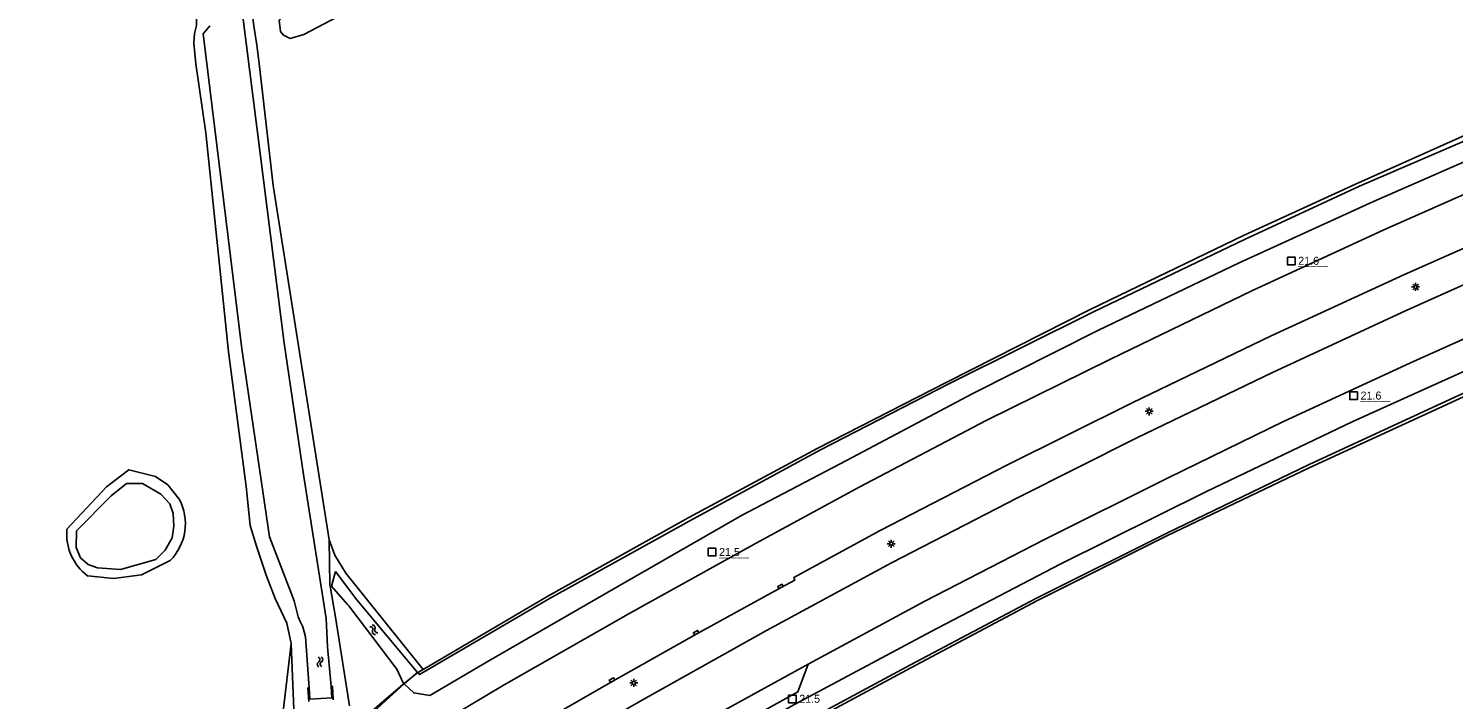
# Model space of a CAD drawing. Extents: x 124000 to 129000, y 395500 to 397503.
# Drawn here: x 124942.4 to 125164.9, y 397111.1 to 397215.8 of the extents above; entities that cross this region are included whole.
import ezdxf

# ---------------------------------------------------------------- set-up
doc = ezdxf.new("R2010")
doc.units = 0
for name, color, linetype in [('gg-afsc-erfafscheiding', 7, 'Continuous'), ('gg-afsc-lijn draadraster', 7, 'Continuous'), ('gg-knt-verharding', 7, 'Continuous'), ('gg-kntw-bovenkant insteek waterloop', 7, 'Continuous'), ('gg-kntw-waterlijn', 7, 'Continuous'), ('gg-kwrk-uitstroombak niveau min 01', 7, 'Continuous'), ('gt-anno-nummer hm paal', 7, 'Continuous'), ('gt-grn-vlakafsluiter', 7, 'Continuous'), ('gt-symb-hm paal', 7, 'Continuous'), ('gt-symb-kolk', 7, 'Continuous'), ('gt-symb-lichtmast', 7, 'Continuous'), ('gt-symb-watersymbool', 7, 'Continuous'), ('gx-grn-maaiveld', 7, 'Continuous')]:
    doc.layers.add(name, color=color, linetype=linetype)

# ---------------------------------------------------------------- blocks, each defined once
blk = doc.blocks.new('gt0-LMAST')
at = {"layer": 'gt-symb-lichtmast'}
for p, q in [((-0.18, 0.17), (-0.45, 0.44)), ((-0.01, 0.25), (-0.01, 0.62)), ((0.17, 0.17), (0.44, 0.44)), ((-0.26, 0), (-0.63, 0)), ((-0.18, -0.18), (-0.45, -0.45)), ((-0.01, -0.25), (-0.01, -0.63)), ((0.44, -0.45), (0.17, -0.18)), ((0.24, 0), (0.62, 0))]:
    blk.add_line(p, q, dxfattribs=at)
blk.add_circle((-0.01, 0), 0.25, dxfattribs=at)
blk = doc.blocks.new('gt0-HMpaal')
at = {"layer": 'gt-symb-hm paal'}
blk.add_lwpolyline([(-0.6, 0.6), (0.6, 0.6), (0.6, -0.6), (-0.6, -0.6)], close=True, dxfattribs=at)
blk = doc.blocks.new('gt0-WA')
at = {"layer": 'gt-symb-watersymbool'}
for centre, start, end in [((-0.32, 0.02), 28.0725, 151.9275), ((0.43, 0.42), 208.0725, 331.9275), ((-0.32, -0.43), 28.0725, 151.9275), ((0.43, -0.03), 208.0725, 331.9275)]:
    blk.add_arc(centre, 0.425, start, end, dxfattribs=at)
blk = doc.blocks.new('gt0-KOLK')
at = {"layer": 'gt-symb-kolk'}
blk.add_lwpolyline([(0, 0), (0.38, 0), (0.38, 0.4), (-0.38, 0.4), (-0.38, 0), (0, 0)], dxfattribs=at)

msp = doc.modelspace()

# ---------------------------------------------------------------- linework, layer by layer
at = {"layer": 'gg-afsc-erfafscheiding'}
for p, q in [((125003.16, 397115.31), (125004, 397115.79)), ((125001.01, 397113.57), (125002.2, 397114.53)), ((125002.2, 397114.53), (125002.22, 397114.54)), ((125002.22, 397114.54), (125003.16, 397115.31))]:
    msp.add_line(p, q, dxfattribs=at)
for points in [[(125001.84, 397070.77), (125020.74, 397082.7), (125060.32, 397105.39), (125080.15, 397116.03), (125099.94, 397126.54), (125120.15, 397136.63), (125142.45, 397147.32), (125165.23, 397157.78), (125187.91, 397168.16), (125208.25, 397177.01)], [(124979.62, 397100.35), (124986.01, 397103.65), (124994.91, 397108.32), (125000.85, 397113.44), (125001.01, 397113.57)]]:
    msp.add_lwpolyline(points, dxfattribs=at)
at = {"layer": 'gg-afsc-lijn draadraster'}
msp.add_lwpolyline([(125003.17, 397115.37), (125001.11, 397113.59), (124995.1, 397108.15), (124986, 397103.64), (124981.64, 397101.42), (124975.02, 397097.84), (124970.45, 397094.68), (124959.88, 397087.43), (124952.24, 397081.52), (124941.82, 397073.27)], dxfattribs=at)
at = {"layer": 'gg-knt-verharding'}
msp.add_line((125064.11, 397116.61), (125046.34, 397106.82), dxfattribs=at)
for points in [[(125194.89, 397202.09), (125192.9, 397201.28), (125174.66, 397193.51), (125154.05, 397184.42), (125133.52, 397174.96), (125111.34, 397164.23), (125091.94, 397154.63), (125072.1, 397144.23), (125055.92, 397135.43), (125036.39, 397124.64), (125016.69, 397113.37), (124995.91, 397101.03), (124988.32, 397096.18), (124971.92, 397085.18), (124956.01, 397073.42), (124938.33, 397059.27), (124922.1, 397044.69), (124908.71, 397031.79), (124899.79, 397022.66), (124888.93, 397010.49)], [(124844.55, 396919.9), (124851.56, 396933.09), (124860.89, 396948.99), (124872.93, 396967.43), (124886.49, 396986), (124900.04, 397002.62), (124914.34, 397018.39), (124929.47, 397033.78), (124945.2, 397048.09), (124962.23, 397062.03), (124980.25, 397075.52), (124999.09, 397088.08), (125016.82, 397098.71), (125038.01, 397110.9), (125057.64, 397121.88), (125077.17, 397132.43), (125096.81, 397142.56), (125115.47, 397151.93), (125136.66, 397162.15), (125157.49, 397171.8), (125178.45, 397181.16), (125200.22, 397190.42), (125200.95, 397190.72)], [(125177.36, 397186.33), (125157.23, 397177.43), (125136.43, 397167.85), (125114.72, 397157.38), (125095.14, 397147.65), (125075.37, 397137.49), (125061.88, 397130.13), (125062.07, 397129.73), (125059.91, 397128.56), (125046.74, 397121.35), (125033.61, 397113.97), (125020.66, 397106.52), (125007.51, 397098.81), (124996.87, 397092.29), (124982.06, 397082.68), (124969.68, 397074.03), (124957.74, 397064.99), (124945.44, 397055.02), (124933.51, 397044.7), (124922.59, 397034.53), (124911.98, 397023.94), (124901.62, 397012.94), (124894.67, 397005.18)], [(125204.59, 397183.88), (125197.96, 397181.14), (125178.29, 397172.64), (125158.21, 397163.65), (125138.37, 397154.47), (125120.35, 397145.72), (125101.02, 397136.08), (125082.34, 397126.43), (125064.11, 397116.61)], [(125049.87, 397105.75), (125050.47, 397105.59), (125062.53, 397112.28), (125064.11, 397116.61)]]:
    msp.add_lwpolyline(points, dxfattribs=at)
at = {"layer": 'gg-kntw-bovenkant insteek waterloop'}
for p, q in [((124992.21, 397125.95), (124989.7, 397128.8)), ((124983.8, 397109.54), (124983.43, 397119.83)), ((125001.01, 397113.57), (125001.05, 397113.53)), ((125003.16, 397115.31), (125003.14, 397115.34))]:
    msp.add_line(p, q, dxfattribs=at)
for points in [[(125191.38, 397208.7), (125173.05, 397201.03), (125150.21, 397191.21), (125132.28, 397182.89), (125108.67, 397171.6), (125086.18, 397160.4), (125066.07, 397150.08), (125045.54, 397138.96), (125023.83, 397126.94), (125003.42, 397115), (125003.16, 397115.31)], [(125192.7, 397206.22), (125191.3, 397205.65), (125172.87, 397197.76), (125152.4, 397188.85), (125131.44, 397179.27), (125109.48, 397168.75), (125089.85, 397158.85), (125070.11, 397148.38), (125053.74, 397139.83), (125034.39, 397128.75), (125014.25, 397117.13), (125005.08, 397111.72), (125002.55, 397112.13), (125001.05, 397113.53)], [(125207.14, 397179.11), (125194.97, 397173.95), (125170.99, 397164.3), (125149.18, 397154.5), (125126.36, 397143.59), (125103.5, 397132.25), (125083.22, 397121.67), (125061.88, 397110.28), (125041.96, 397099.08), (125021.3, 397087.05), (124999.59, 397073.63), (124998.67, 397072.4), (124998.37, 397070.74), (124998.39, 397070.12)], [(125208.1, 397177.29), (125187.82, 397168.48), (125165.12, 397158.29), (125142.38, 397147.77), (125120.14, 397137.08), (125099.69, 397126.88), (125080.13, 397116.52), (125060.27, 397105.86), (125043.06, 397096.17), (125020.52, 397083.04), (125001.27, 397070.84), (125001.28, 397070.38)], [(125003.14, 397115.34), (124993.64, 397126.65), (124990.33, 397131.09)], [(124992.21, 397125.95), (124992.39, 397125.74), (124999.92, 397115.86), (125000.89, 397113.68), (125001.01, 397113.57)]]:
    msp.add_lwpolyline(points, dxfattribs=at)
at = {"layer": 'gg-kntw-waterlijn'}
for points in [[(124986.22, 397112.93), (124985.63, 397120.88), (124985.21, 397122.45), (124984.8, 397123.28)], [(124989.65, 397113.15), (124989.08, 397119.34), (124988.87, 397123.77)]]:
    msp.add_lwpolyline(points, dxfattribs=at)
at = {"layer": 'gg-kwrk-uitstroombak niveau min 01'}
for points in [[(124986.16, 397110.81), (124986.02, 397112.92), (124986.22, 397112.93)], [(124986.22, 397112.93), (124986.34, 397111.14), (124989.77, 397111.36), (124989.65, 397113.15)], [(124989.65, 397113.15), (124989.85, 397113.17), (124989.99, 397111.07)]]:
    msp.add_lwpolyline(points, dxfattribs=at)
at = {"layer": 'gt-grn-vlakafsluiter'}
msp.add_line((124989.7, 397128.8), (124990.33, 397131.09), dxfattribs=at)
msp.add_lwpolyline([(124979.62, 397100.35), (124983.4, 397106.46), (124982.11, 397108.79), (124983.43, 397119.83)], dxfattribs=at)
at = {"layer": 'gx-grn-maaiveld'}
for p, q in [((124990.35, 397123.94), (124989.51, 397128.79)), ((124982.72, 397123.03), (124983.43, 397119.83)), ((124984.8, 397123.28), (124984.49, 397123.99)), ((124990.35, 397123.94), (124992.54, 397110.1))]:
    msp.add_line(p, q, dxfattribs=at)
for points in [[(124934.01, 397437.76), (124937.05, 397423.73), (124940.69, 397406.36), (124944.29, 397389.19), (124947.94, 397372.94), (124949.89, 397363), (124952.08, 397352.49), (124955.46, 397336.89), (124958.8, 397321.57), (124966.08, 397287.2), (124972.36, 397256.08), (124977.58, 397216.26), (124978.02, 397213.23), (124978.42, 397210.38), (124980.59, 397191.33), (124989.35, 397136.01)], [(125131.47, 397291.84), (125131.44, 397292.62), (125131.19, 397293.07), (125130.49, 397293.49), (125129.19, 397293.43), (125051.97, 397254.12), (124982.14, 397217.89), (124981.51, 397217.06), (124981.73, 397215.34), (124982.21, 397214.78), (124983.26, 397214.27), (124985.4, 397214.88), (125029.02, 397237.86), (125094, 397271.86), (125130.98, 397291.25), (125131.47, 397291.84)], [(124982.72, 397123.03), (124980.89, 397126.84), (124979.52, 397130.53), (124978.01, 397135.04), (124976.99, 397138.26), (124976.37, 397144.35), (124973.64, 397165.34), (124970.06, 397199.54), (124968.52, 397210.33), (124968.23, 397213.55), (124968.3, 397215.05), (124968.6, 397216.29), (124968.56, 397222.35), (124966.93, 397241.92)], [(124974.83, 397225.99), (124982.33, 397166.71), (124985.35, 397146.22), (124988.87, 397123.77)], [(124984.49, 397123.99), (124983.9, 397126.49), (124980, 397136.48), (124975.69, 397165.82), (124969.66, 397214.99), (124970.72, 397216.26)], [(125004, 397115.79), (125023.49, 397127.21), (125045.5, 397139.53), (125065.56, 397150.3), (125085.78, 397160.61), (125108.19, 397171.97), (125132.12, 397183.54), (125149.6, 397191.54), (125172.64, 397201.81), (125190.92, 397209.56)], [(124965.91, 397142.39), (124964.17, 397144.59), (124962.22, 397145.91), (124958.08, 397146.97), (124954.59, 397144.32), (124948.38, 397137.67)], [(124957.7, 397144.82), (124960.18, 397144.82), (124963.08, 397143.16), (124964.45, 397141.62), (124965, 397140.15), (124965.11, 397138.14), (124964.82, 397136.36), (124963.71, 397134.42), (124962.3, 397132.97), (124956.74, 397131.39), (124953.18, 397131.64), (124951.69, 397132.18), (124950.53, 397133.21), (124949.82, 397134.83), (124949.91, 397137.44), (124955.29, 397142.91), (124957.7, 397144.82)], [(124989.51, 397128.79), (124989.46, 397129.06), (124989.35, 397136.01)], [(124989.35, 397136.01), (124990.23, 397133.63), (124991.93, 397130.81), (125004, 397115.79)], [(124951.66, 397130.38), (124955.64, 397130), (124960.03, 397130.58), (124964.5, 397132.78)]]:
    msp.add_lwpolyline(points, dxfattribs=at)
for centre, radius, start, end in [((124958.76, 397138.53), 8.13, 314.9539, 28.3706), ((124956.54, 397136.95), 8.19, 174.9665, 233.3864)]:
    msp.add_arc(centre, radius, start, end, dxfattribs=at)

# ---------------------------------------------------------------- block references
at = {"layer": 'gt-symb-hm paal'}
for p in [(125139.58, 397179.55), (125149.31, 397158.52), (125049.14, 397134.1), (125061.66, 397111.19)]:
    msp.add_blockref('gt0-HMpaal', p, dxfattribs=at)
at = {"layer": 'gt-symb-kolk'}
for p, rotation in [((125059.91, 397128.56), 28.40935851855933), ((125046.74, 397121.35), 28.692787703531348), ((125033.61, 397113.97), 29.332790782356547)]:
    msp.add_blockref('gt0-KOLK', p, dxfattribs=dict(at, rotation=rotation))
at = {"layer": 'gt-symb-lichtmast'}
for p in [(125158.98, 397175.49), (125117.41, 397156.08), (125077.12, 397135.42), (125036.91, 397113.69)]:
    msp.add_blockref('gt0-LMAST', p, dxfattribs=at)
at = {"layer": 'gt-symb-watersymbool'}
for p, rotation in [((124996.28, 397122.04), -52.71774480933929), ((124987.91, 397116.91), 94.30201112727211)]:
    msp.add_blockref('gt0-WA', p, dxfattribs=dict(at, rotation=rotation))

# ---------------------------------------------------------------- texts
at = {"layer": 'gt-anno-nummer hm paal'}
for s, p in [('21.6', (125140.66, 397178.95)), ('21.6', (125150.39, 397157.91)), ('21.5', (125050.22, 397133.5)), ('21.5', (125062.74, 397110.59))]:
    msp.add_text(s, height=1.25, dxfattribs=at).set_placement(p)
at = {"layer": 'gt-symb-hm paal'}
for p in [(125140.66, 397178.95), (125150.39, 397157.91), (125050.22, 397133.5)]:
    msp.add_text('_____', height=1.25, dxfattribs=at).set_placement(p)

doc.saveas('drawing.dxf')
